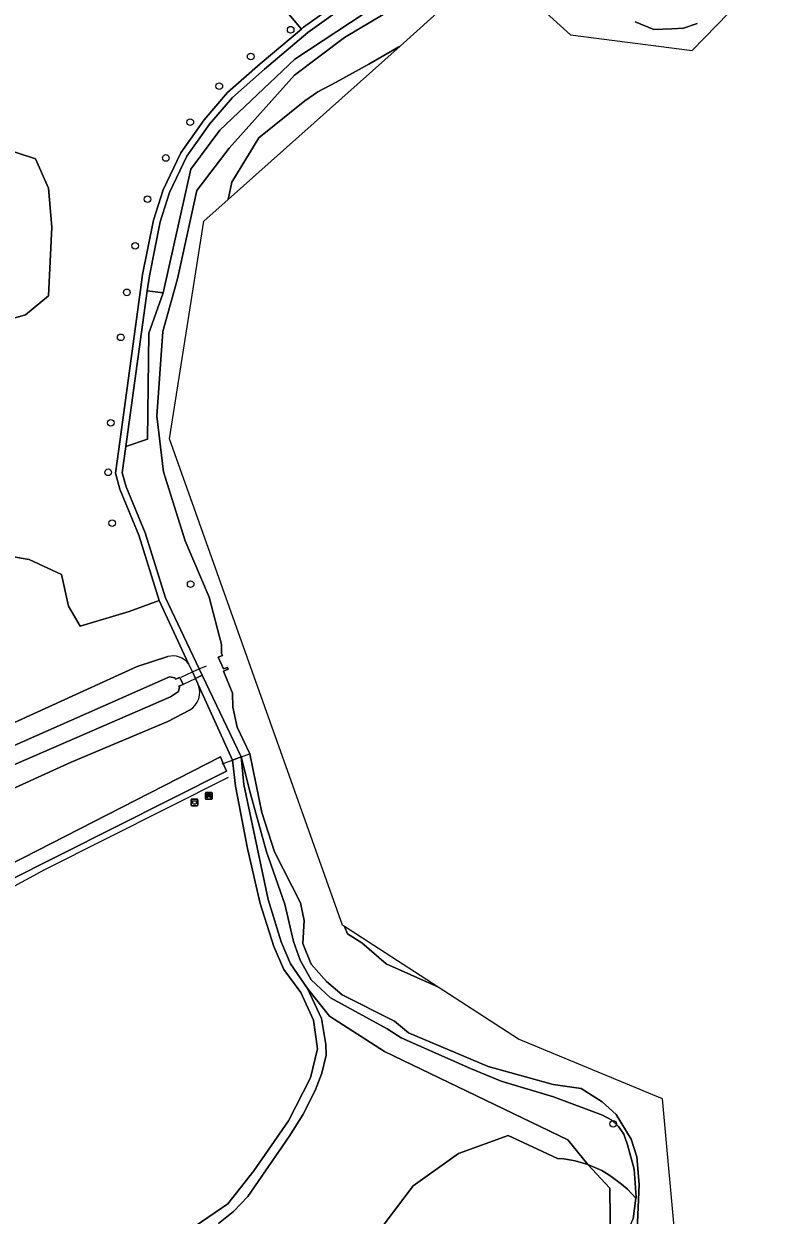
# Model space of a CAD drawing. Extents: x 160203 to 161530, y 379528 to 381797.
# Drawn here: x 161068.4 to 161179.6, y 380552.4 to 380728.3 of the extents above; entities that cross this region are included whole.
import ezdxf

# ---------------------------------------------------------------- set-up
doc = ezdxf.new("R2010")
doc.units = 0
for name, color, linetype in [('IMGEO_Afvalbak', 7, 'Continuous'), ('IMGEO_Bank', 7, 'Continuous'), ('IMGEO_Boom', 7, 'Continuous'), ('IMGEO_Duiker', 7, 'Continuous'), ('IMGEO_Grasland_agrarisch', 7, 'Continuous'), ('IMGEO_Groenvoorziening', 7, 'Continuous'), ('IMGEO_Hek', 7, 'Continuous'), ('IMGEO_Loofbos', 7, 'Continuous'), ('IMGEO_Oever', 7, 'Continuous'), ('IMGEO_Voetpad_halfverhard', 7, 'Continuous'), ('IMGEO_Waterloop', 7, 'Continuous')]:
    doc.layers.add(name, color=color, linetype=linetype)

msp = doc.modelspace()

# ---------------------------------------------------------------- linework, layer by layer
at = {"layer": 'IMGEO_Afvalbak'}
for p, q in [((161093.17, 380613.85), (161093.96, 380613.85)), ((161093.96, 380613.85), (161093.17, 380613.85)), ((161093.07, 380612.95), (161093.07, 380613.75)), ((161093.07, 380613.75), (161093.07, 380612.95)), ((161093.96, 380612.85), (161093.17, 380612.85)), ((161093.17, 380612.85), (161093.96, 380612.85)), ((161094.06, 380613.75), (161094.06, 380612.95)), ((161094.06, 380612.95), (161094.06, 380613.75))]:
    msp.add_line(p, q, dxfattribs=at)
msp.add_lwpolyline([(161093.22, 380613.57), (161093.92, 380613.57), (161093.77, 380613.1), (161093.37, 380613.1), (161093.22, 380613.57)], dxfattribs=at)
for centre, start, end in [((161093.17, 380613.75), 90, 180), ((161093.17, 380613.75), 90, 180), ((161093.96, 380613.75), 0, 90), ((161093.96, 380613.75), 360, 90), ((161093.17, 380612.95), 180, 270), ((161093.17, 380612.95), 180, 270), ((161093.96, 380612.95), 270, 0), ((161093.96, 380612.95), 270, 0)]:
    msp.add_arc(centre, 0.1, start, end, dxfattribs=at)
at = {"layer": 'IMGEO_Bank'}
for p, q in [((161095.18, 380613.9), (161095.18, 380614.74)), ((161095.18, 380614.74), (161095.18, 380613.9)), ((161095.26, 380614.82), (161096.1, 380614.82)), ((161096.1, 380614.82), (161095.26, 380614.82)), ((161095.49, 380614.33), (161095.49, 380614.44)), ((161095.88, 380614.22), (161095.49, 380614.22)), ((161095.82, 380614.44), (161095.54, 380614.44)), ((161095.54, 380614.44), (161095.54, 380614.33)), ((161095.54, 380614.32), (161095.82, 380614.32)), ((161095.83, 380614.33), (161095.83, 380614.44)), ((161095.87, 380614.44), (161095.87, 380614.33)), ((161096.18, 380614.75), (161096.18, 380613.91)), ((161096.18, 380613.91), (161096.18, 380614.75)), ((161096.11, 380613.82), (161095.27, 380613.82)), ((161095.27, 380613.82), (161096.11, 380613.82))]:
    msp.add_line(p, q, dxfattribs=at)
for points in [[(161095.43, 380614.22), (161095.29, 380614.22), (161095.4, 380614.32), (161095.49, 380614.32)], [(161095.49, 380614.44), (161095.4, 380614.44), (161095.4, 380614.6), (161095.96, 380614.6), (161095.96, 380614.44), (161095.88, 380614.44)], [(161095.48, 380614.22), (161095.48, 380614.01), (161095.44, 380614.01), (161095.44, 380614.22)], [(161095.88, 380614.32), (161095.96, 380614.32), (161096.08, 380614.22), (161095.94, 380614.22)], [(161095.93, 380614.22), (161095.93, 380614.01), (161095.89, 380614.01), (161095.89, 380614.22)]]:
    msp.add_lwpolyline(points, dxfattribs=at)
for centre, radius, start, end in [((161095.26, 380614.75), 0.0779, 92.4484, 184.2845), ((161095.26, 380614.75), 0.0779, 92.4484, 184.2845), ((161095.26, 380613.9), 0.0779, 182.4484, 274.2845), ((161095.26, 380613.9), 0.0779, 182.4484, 274.2845), ((161095.43, 380614.21), 0.00671, 2.8957, 87.1043), ((161095.49, 380614.21), 0.00671, 92.8957, 177.1043), ((161095.49, 380614.44), 0.00671, 2.8957, 87.1043), ((161095.49, 380614.33), 0.00671, 272.8957, 357.1043), ((161095.54, 380614.44), 0.00671, 92.8957, 177.1043), ((161095.54, 380614.33), 0.00671, 182.8957, 267.1043), ((161095.82, 380614.44), 0.00671, 2.8957, 87.1043), ((161095.82, 380614.33), 0.00671, 272.8957, 357.1043), ((161095.88, 380614.44), 0.00671, 92.8957, 177.1043), ((161095.88, 380614.33), 0.00671, 182.8957, 267.1043), ((161095.88, 380614.21), 0.00671, 2.8957, 87.1043), ((161095.94, 380614.21), 0.00671, 92.8957, 177.1043), ((161096.1, 380614.75), 0.0779, 2.4484, 94.2845), ((161096.1, 380614.75), 0.0779, 2.4484, 94.2845), ((161096.1, 380613.9), 0.0779, 272.4484, 4.2845), ((161096.1, 380613.9), 0.0779, 272.4484, 4.2845)]:
    msp.add_arc(centre, radius, start, end, dxfattribs=at)
at = {"layer": 'IMGEO_Boom'}
for centre in [(161107.78, 380727.47), (161101.88, 380723.51), (161097.24, 380719.14), (161092.96, 380713.82), (161089.33, 380708.53), (161086.65, 380702.43), (161084.81, 380695.55), (161083.6, 380688.68), (161082.68, 380682.04), (161081.24, 380669.43), (161080.82, 380662.11), (161081.41, 380654.61), (161093.01, 380645.6), (161155.41, 380565.9)]:
    msp.add_circle(centre, 0.489, dxfattribs=at)
at = {"layer": 'IMGEO_Duiker'}
for points in [[(161091.6, 380631.87), (161093.26, 380632.62), (161094.28, 380633.08), (161095.35, 380633.55)], [(161092.07, 380630.89), (161093.71, 380631.65)], [(161097.68, 380619.06), (161097.83, 380619.12), (161099.2, 380619.61), (161100.48, 380620.07), (161101.73, 380620.52)]]:
    msp.add_lwpolyline(points, dxfattribs=at)
at = {"layer": 'IMGEO_Grasland_agrarisch'}
for points in [[(161063.89, 380650.13), (161069.14, 380649.24), (161073.92, 380647.01), (161074.96, 380642.35), (161076.7, 380639.37), (161083.95, 380641.57), (161088.35, 380643.2), (161085.34, 380652.81), (161082.54, 380659.62), (161081.9, 380661.99), (161082.39, 380665.54), (161085.61, 380689.05), (161085.92, 380691.31), (161087.53, 380699.35), (161088.95, 380703.81), (161091.58, 380709.29), (161095.02, 380714.14), (161098.46, 380718.18), (161103.29, 380722.41), (161109.39, 380727.56), (161100.98, 380737.52), (161061.41, 380736.78)], [(161062.65, 380710.81), (161070.11, 380708.4), (161072.04, 380704.09), (161072.49, 380698.31), (161072.01, 380688.17), (161068.61, 380685.34), (161060.57, 380683.07)]]:
    msp.add_lwpolyline(points, dxfattribs=at)
at = {"layer": 'IMGEO_Groenvoorziening'}
for points in [[(161086.6, 380688.91), (161088.93, 380688.59), (161093.04, 380706.87), (161097.34, 380712.62), (161108.39, 380723.14), (161122.8, 380732.66), (161130.43, 380736.99), (161135.46, 380738.99), (161139.9, 380739.21), (161145.21, 380737.48), (161147.76, 380734.55), (161152.41, 380732.88), (161158.7, 380730.48), (161142.53, 380748.16), (161141.25, 380750), (161134.88, 380759.15), (161133.18, 380756.93)], [(161131.21, 380755.27), (161130.26, 380754.94), (161129.75, 380754.85), (161120.37, 380754.84), (161120.37, 380744.07), (161100.98, 380737.52), (161109.39, 380727.56), (161109.7, 380727.83), (161116.09, 380732.42), (161120.25, 380736.38), (161126.7, 380743.43), (161126.92, 380743.41), (161127.86, 380743.22), (161120.97, 380735.68), (161116.73, 380731.65), (161110.32, 380727.04), (161103.94, 380721.65), (161099.17, 380717.48), (161095.81, 380713.52), (161092.45, 380708.78), (161089.88, 380703.44), (161088.5, 380699.1), (161086.91, 380691.14), (161086.6, 380688.91)], [(161089.66, 380634.9), (161085.13, 380633.43), (161040.86, 380613.27), (161009.83, 380599.14), (161009.89, 380596), (161065.6, 380621.17), (161089.88, 380631.88), (161090.66, 380631.76), (161090.76, 380631.54), (161091.4, 380631.79), (161091.92, 380630.79), (161091.26, 380630.52), (161091.34, 380630.37), (161091.21, 380629.73), (161090.05, 380628.95), (161062.34, 380616.92), (161009.94, 380593.8), (161010.02, 380590.5), (161012.7, 380591.35), (161056.63, 380610.79), (161075.36, 380619.3), (161089.63, 380625.32), (161092.86, 380627)], [(161094.1, 380630.79), (161093.71, 380631.65), (161093.26, 380632.62), (161092.71, 380633.82)], [(161103.29, 380598.42), (161101.43, 380606.57), (161099.65, 380615.75), (161099.2, 380619.61), (161094.1, 380630.79)], [(161092.86, 380627), (161089.63, 380625.32), (161075.36, 380619.3), (161056.63, 380610.79)], [(161066.15, 380604.1), (161097.42, 380620.09), (161097.83, 380619.12), (161098.31, 380617.99), (161065.44, 380601.41)], [(161093.67, 380550.79), (161098.48, 380554.07), (161102.36, 380558.94), (161107.47, 380566.35), (161110.73, 380572.67), (161111.73, 380576.99), (161111.13, 380581.22), (161109.29, 380585.29), (161106.77, 380588.68), (161105.28, 380592.06), (161103.29, 380598.42)], [(161120.04, 380549.05), (161125.88, 380556.73), (161132.57, 380561.52), (161139.9, 380564.16), (161147.18, 380560.78), (161148.11, 380560.71), (161149.81, 380560.42), (161151.66, 380559.86), (161148.7, 380563.55), (161121.66, 380576.55), (161113.52, 380581.77), (161110.28, 380585.88), (161112.35, 380581.46), (161112.97, 380577.6), (161113.02, 380576.02), (161112.4, 380573.38), (161111.39, 380570.82), (161109.58, 380567.22), (161107.54, 380564.02), (161101.44, 380555.16), (161099.32, 380552.93), (161097.13, 380551.17)]]:
    msp.add_lwpolyline(points, dxfattribs=at)
for points in [[(161088.93, 380688.59), (161086.6, 380688.91), (161083.45, 380665.9), (161086.66, 380667), (161086.82, 380682.68)], [(161153.71, 380558.98), (161154.93, 380558.28), (161156.62, 380556.99), (161157.5, 380556.24), (161158.77, 380554.9), (161158.79, 380555.05), (161158.51, 380559.2), (161157.52, 380562.77), (161156.98, 380564.38), (161156.21, 380565.5), (161155.23, 380566.44), (161153.85, 380567.18), (161146.59, 380569.88), (161138.89, 380572.17), (161134.34, 380574.05), (161124.12, 380578.59), (161122.05, 380579.92), (161113.65, 380584.51), (161110.8, 380587.17), (161109.19, 380590.05), (161108.18, 380592.84), (161106.9, 380598.32), (161104.22, 380606.07), (161101.87, 380614.6), (161100.48, 380620.07), (161100.84, 380616), (161104.44, 380599.01), (161106.37, 380592.77), (161107.78, 380589.5), (161110.28, 380585.88), (161113.52, 380581.77), (161121.66, 380576.55), (161148.7, 380563.55), (161151.66, 380559.86)], [(161151.66, 380559.86), (161154.92, 380556.37), (161155.06, 380542.9), (161152.83, 380536.63), (161154.72, 380530.22), (161158.45, 380524.22), (161156.97, 380528.67), (161155.76, 380532.61), (161154.78, 380537.15), (161154.82, 380539.91), (161156.1, 380541.58), (161157.39, 380542.57), (161157.86, 380547.55), (161157.36, 380549.63), (161158.34, 380551.84), (161158.77, 380554.9), (161157.5, 380556.24), (161156.62, 380556.99), (161154.93, 380558.28), (161153.71, 380558.98)]]:
    msp.add_lwpolyline(points, close=True, dxfattribs=at)
for centre, radius, start, end in [((161090.35, 380632.02), 2.97, 37.3364, 103.5344), ((161091.33, 380629.6), 3.02, 300.5229, 23.2244), ((161091.33, 380629.6), 3.02, 300.5229, 23.2244)]:
    msp.add_arc(centre, radius, start, end, dxfattribs=at)
at = {"layer": 'IMGEO_Hek'}
msp.add_lwpolyline([(161050, 380538.06), (161046.89, 380572.26), (161046.89, 380575.16), (161047.19, 380578.04), (161047.79, 380580.87), (161048.68, 380583.63), (161049.86, 380586.28), (161051.3, 380588.79), (161053, 380591.14), (161054.94, 380593.29), (161057.09, 380595.23), (161059.43, 380596.94), (161061.94, 380598.39), (161063.57, 380599.16), (161071.46, 380603.43), (161098.61, 380617.08)], dxfattribs=at)
at = {"layer": 'IMGEO_Loofbos'}
for points in [[(161060.57, 380683.07), (161068.61, 380685.34), (161072.01, 380688.17), (161072.49, 380698.31), (161072.04, 380704.09), (161070.11, 380708.4), (161062.65, 380710.81)], [(161092.71, 380633.82), (161088.35, 380643.2), (161083.95, 380641.57), (161076.7, 380639.37), (161074.96, 380642.35), (161073.92, 380647.01), (161069.14, 380649.24), (161063.89, 380650.13)], [(161040.86, 380613.27), (161085.13, 380633.43), (161089.66, 380634.9)], [(161155.06, 380542.9), (161154.92, 380556.37), (161151.66, 380559.86), (161149.81, 380560.42), (161148.11, 380560.71), (161147.18, 380560.78), (161139.9, 380564.16), (161132.57, 380561.52), (161125.88, 380556.73), (161120.04, 380549.05)]]:
    msp.add_lwpolyline(points, dxfattribs=at)
msp.add_arc((161090.35, 380632.02), 2.97, 37.3364, 103.5344, dxfattribs=at)
at = {"layer": 'IMGEO_Oever'}
for points in [[(161122.8, 380732.66), (161108.39, 380723.14), (161097.34, 380712.62), (161093.04, 380706.87), (161088.93, 380688.59), (161086.82, 380682.68), (161086.66, 380667), (161083.45, 380665.9), (161082.92, 380662.05), (161083.49, 380659.95), (161086.28, 380653.15), (161089.28, 380643.56), (161094.73, 380632.13), (161100.48, 380620.07), (161101.87, 380614.6), (161104.22, 380606.07), (161106.9, 380598.32), (161108.18, 380592.84), (161109.19, 380590.05), (161110.8, 380587.17), (161113.65, 380584.51), (161122.05, 380579.92), (161124.12, 380578.59), (161134.34, 380574.05), (161138.89, 380572.17), (161146.59, 380569.88), (161153.85, 380567.18), (161155.23, 380566.44), (161156.21, 380565.5), (161156.98, 380564.38), (161157.52, 380562.77), (161158.51, 380559.2), (161158.79, 380555.05), (161158.77, 380554.9), (161158.34, 380551.84)], [(161158.96, 380550.21), (161159.26, 380556.91), (161158.88, 380561), (161158.07, 380563.65), (161155.84, 380567.27), (161153.76, 380569.12), (161150.68, 380571.1), (161146.53, 380571.68), (161136.95, 380574.34), (161125.18, 380579.34), (161123.11, 380581.04), (161115.4, 380584.96), (161113.09, 380586.89), (161110.82, 380589.46), (161109.59, 380592.52), (161109.75, 380595.93), (161109.25, 380598.51), (161105.39, 380606.08), (161103.51, 380611.86), (161101.73, 380620.52), (161099.89, 380624.48), (161099.24, 380627.4), (161099.21, 380629.48), (161097.85, 380632.74), (161098.55, 380633.04), (161098.44, 380633.29), (161097.85, 380633.08), (161097.06, 380634.8), (161097.71, 380635.06), (161097.55, 380635.36), (161097.55, 380636.67), (161095.76, 380643.65), (161092.22, 380651.99), (161089, 380662.17), (161088.04, 380670.41), (161088.92, 380682.92), (161091.07, 380690.66), (161093.9, 380703.72), (161098.69, 380709.96), (161108.34, 380720.74), (161115.74, 380726.33), (161127.15, 380733.14)], [(161158.67, 380728.63), (161161.42, 380727.5), (161164.09, 380727.61), (161165.79, 380727.68), (161167.82, 380728.4)]]:
    msp.add_lwpolyline(points, dxfattribs=at)
for points in [[(161098.55, 380702.42), (161123.95, 380725.06), (161123.74, 380724.94), (161119.32, 380722.37), (161114.49, 380719.71), (161111.78, 380718.3), (161109.85, 380716.95), (161103.06, 380711.51), (161099.11, 380704.94)], [(161115.71, 380595.05), (161115.71, 380595.05), (161116.19, 380593.95), (161118.28, 380592.61), (161121.9, 380589.5), (161129.15, 380586.26), (161129.54, 380586.08)]]:
    msp.add_lwpolyline(points, close=True, dxfattribs=at)
at = {"layer": 'IMGEO_Voetpad_halfverhard'}
for points in [[(161116.09, 380732.42), (161109.7, 380727.83), (161109.39, 380727.56), (161103.29, 380722.41), (161098.46, 380718.18), (161095.02, 380714.14), (161091.58, 380709.29), (161088.95, 380703.81), (161087.53, 380699.35), (161085.92, 380691.31), (161085.61, 380689.05), (161082.39, 380665.54), (161081.9, 380661.99), (161082.54, 380659.62), (161085.34, 380652.81), (161088.35, 380643.2), (161092.71, 380633.82), (161093.26, 380632.62), (161093.71, 380631.65), (161093.81, 380631.7), (161094.73, 380632.13), (161089.28, 380643.56), (161086.28, 380653.15), (161083.49, 380659.95), (161082.92, 380662.05), (161083.45, 380665.9), (161086.6, 380688.91), (161086.91, 380691.14), (161088.5, 380699.1), (161089.88, 380703.44), (161092.45, 380708.78), (161095.81, 380713.52), (161099.17, 380717.48), (161103.94, 380721.65), (161110.32, 380727.04), (161116.73, 380731.65)], [(161097.13, 380551.17), (161099.32, 380552.93), (161101.44, 380555.16), (161107.54, 380564.02), (161109.58, 380567.22), (161111.39, 380570.82), (161112.4, 380573.38), (161113.02, 380576.02), (161112.97, 380577.6), (161112.35, 380581.46), (161110.28, 380585.88), (161107.78, 380589.5), (161106.37, 380592.77), (161104.44, 380599.01), (161100.84, 380616), (161100.48, 380620.07), (161099.2, 380619.61), (161099.65, 380615.75), (161101.43, 380606.57), (161103.29, 380598.42), (161105.28, 380592.06), (161106.77, 380588.68), (161109.29, 380585.29), (161111.13, 380581.22), (161111.73, 380576.99), (161110.73, 380572.67), (161107.47, 380566.35), (161102.36, 380558.94), (161098.48, 380554.07), (161093.67, 380550.79)]]:
    msp.add_lwpolyline(points, dxfattribs=at)
msp.add_lwpolyline([(161094.73, 380632.13), (161093.81, 380631.7), (161093.71, 380631.65), (161094.1, 380630.79), (161099.2, 380619.61), (161100.48, 380620.07)], close=True, dxfattribs=at)
at = {"layer": 'IMGEO_Waterloop'}
for points in [[(161142.44, 380732.76), (161149.11, 380726.7), (161167.09, 380724.42), (161179.63, 380737.34)], [(161127.15, 380733.14), (161115.74, 380726.33), (161108.34, 380720.74), (161098.69, 380709.96), (161093.9, 380703.72), (161091.07, 380690.66), (161088.92, 380682.92), (161088.04, 380670.41), (161089, 380662.17), (161092.22, 380651.99), (161095.76, 380643.65), (161097.55, 380636.67), (161097.55, 380635.36), (161097.71, 380635.06), (161097.06, 380634.8), (161097.85, 380633.08), (161098.44, 380633.29), (161098.55, 380633.04), (161097.85, 380632.74), (161099.21, 380629.48), (161099.24, 380627.4), (161099.89, 380624.48), (161101.73, 380620.52), (161103.51, 380611.86), (161105.39, 380606.08), (161109.25, 380598.51), (161109.75, 380595.93), (161109.59, 380592.52), (161110.82, 380589.46), (161113.09, 380586.89), (161115.4, 380584.96), (161123.11, 380581.04), (161125.18, 380579.34), (161136.95, 380574.34), (161146.53, 380571.68), (161150.68, 380571.1), (161153.76, 380569.12), (161155.84, 380567.27), (161158.07, 380563.65), (161158.88, 380561), (161159.26, 380556.91), (161158.96, 380550.21)], [(161098.55, 380702.42), (161099.11, 380704.94), (161103.06, 380711.51), (161109.85, 380716.95), (161111.78, 380718.3), (161114.49, 380719.71), (161119.32, 380722.37), (161123.74, 380724.94), (161123.95, 380725.06), (161130.91, 380731.27)], [(161167.82, 380728.4), (161165.79, 380727.68), (161164.09, 380727.61), (161161.42, 380727.5), (161158.67, 380728.63)], [(161164.77, 380546.89), (161162.67, 380569.6), (161141.43, 380578.37), (161129.54, 380586.08), (161129.15, 380586.26), (161121.9, 380589.5), (161118.28, 380592.61), (161116.19, 380593.95), (161115.71, 380595.05), (161115.71, 380595.05), (161115.42, 380595.25), (161089.87, 380667.05), (161094.95, 380699.21), (161098.55, 380702.42)], [(161065.44, 380601.41), (161098.31, 380617.99), (161097.83, 380619.12), (161097.42, 380620.09), (161066.15, 380604.1)]]:
    msp.add_lwpolyline(points, dxfattribs=at)
msp.add_lwpolyline([(161009.94, 380593.8), (161062.34, 380616.92), (161090.05, 380628.95), (161091.21, 380629.73), (161091.34, 380630.37), (161091.26, 380630.52), (161091.92, 380630.79), (161091.4, 380631.79), (161090.76, 380631.54), (161090.66, 380631.76), (161089.88, 380631.88), (161065.6, 380621.17), (161009.89, 380596)], close=True, dxfattribs=at)

doc.saveas('drawing.dxf')
